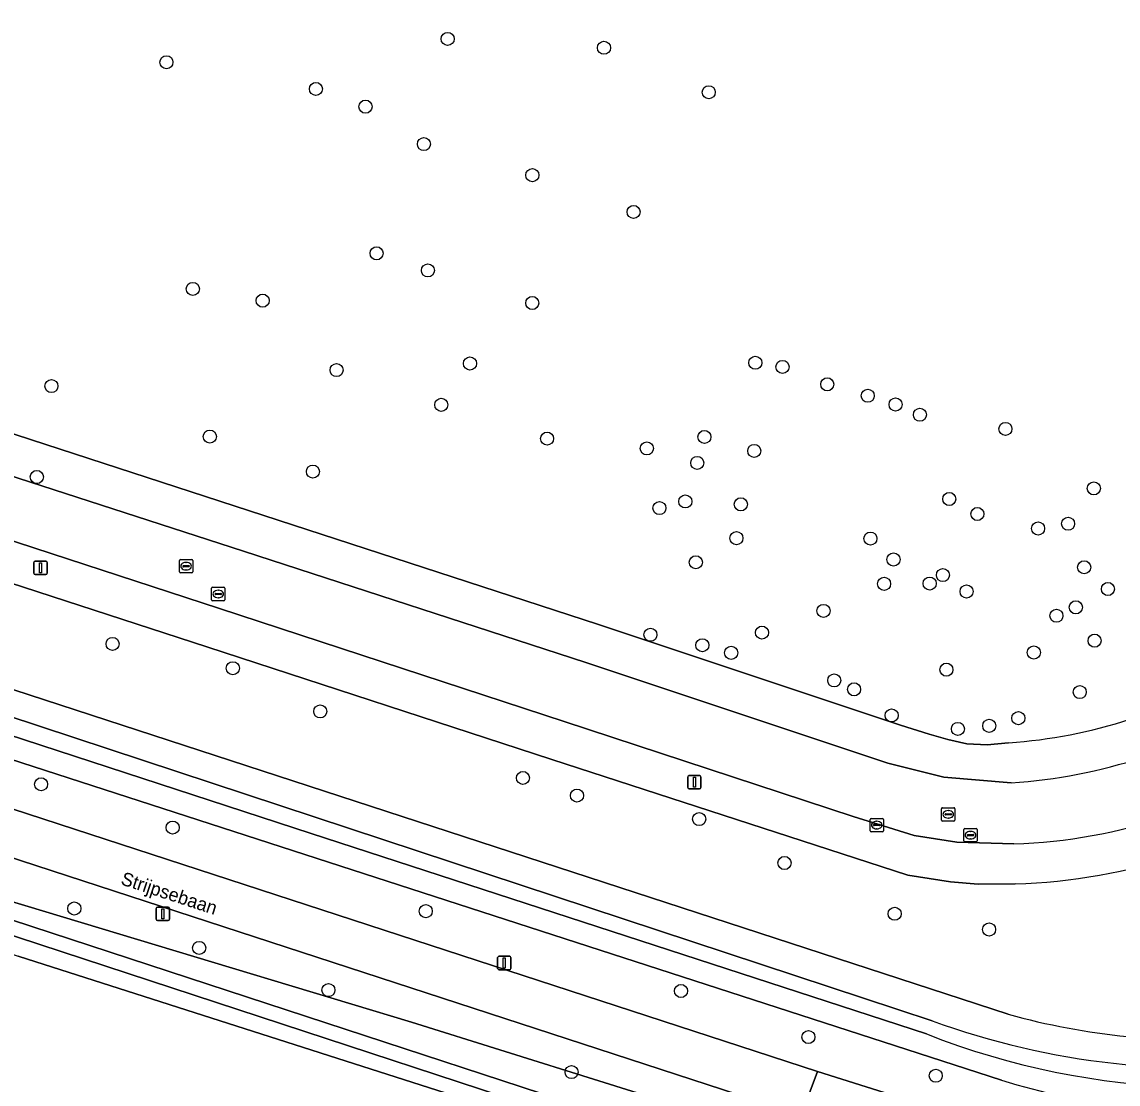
# Model space of a CAD drawing. Extents: x 155275 to 156265, y 382654 to 383635.
# Drawn here: x 155842.7 to 155924.6, y 382722.1 to 382801.6 of the extents above; entities that cross this region are included whole.
import ezdxf

# ---------------------------------------------------------------- set-up
doc = ezdxf.new("R2010")
doc.units = 0
for name, color, linetype in [('IMGEO_Berm_groen', 7, 'Continuous'), ('IMGEO_Boom', 7, 'Continuous'), ('IMGEO_Fietspad_gesloten', 7, 'Continuous'), ('IMGEO_Groenvoorziening', 7, 'Continuous'), ('IMGEO_Kolk', 7, 'Continuous'), ('IMGEO_Lichtmast', 7, 'Continuous'), ('IMGEO_Loofbos', 7, 'Continuous'), ('IMGEO_Oever', 7, 'Continuous'), ('IMGEO_Openbare_ruimte_label', 7, 'Continuous'), ('IMGEO_Rijbaan_lokaal_gesloten', 7, 'Continuous'), ('IMGEO_Rioolput', 7, 'Continuous'), ('IMGEO_Waterloop', 7, 'Continuous')]:
    doc.layers.add(name, color=color, linetype=linetype)

msp = doc.modelspace()

# ---------------------------------------------------------------- linework, layer by layer
at = {"layer": 'IMGEO_Berm_groen'}
for points in [[(155533.441, 382843.944), (155548.087, 382839.742), (155572.828, 382832.003), (155572.372, 382830.457), (155664.544, 382800.408), (155736.564, 382777.11), (155902.12, 382723.092), (155911.228, 382720.222)], [(155915.89, 382722.43), (155583.98, 382830.013), (155578.911, 382831.423), (155577.581, 382831.999), (155577.375, 382832.601), (155577.378, 382832.637), (155577.452, 382833.382), (155577.594, 382833.889), (155577.778, 382834.255), (155577.143, 382834.463)], [(155900.914, 382719.832), (155759.673, 382765.919), (155663.46, 382797.119), (155571.34, 382827.145)], [(155835.746, 382737.641), (155858.392, 382730.818), (155871.791, 382726.781), (155892.78, 382720.191), (155909.152, 382714.792), (155913.423, 382713.607), (155918.891, 382712.005), (155921.413, 382711.319), (155924.075, 382710.258)], [(155907.941, 382709.715), (155904.764, 382711.659), (155898.183, 382713.829), (155842.376, 382731.715)]]:
    msp.add_lwpolyline(points, dxfattribs=at)
msp.add_arc((155932.474, 382776.592), 56.644, 252.97583, 327.19578, dxfattribs=at)
at = {"layer": 'IMGEO_Boom'}
for centre in [(155874.486, 382800.3), (155886.17, 382799.636), (155853.468, 382798.554), (155864.642, 382796.557), (155894.002, 382796.31), (155868.348, 382795.232), (155872.713, 382792.436), (155880.816, 382790.111), (155888.381, 382787.36), (155869.173, 382784.268), (155873.008, 382782.988), (155855.44, 382781.603), (155860.659, 382780.729), (155880.811, 382780.552), (155866.186, 382775.535), (155876.156, 382776.029), (155897.483, 382776.083), (155899.515, 382775.775), (155844.871, 382774.338), (155902.856, 382774.472), (155874.011, 382772.938), (155905.887, 382773.616), (155907.967, 382772.96), (155909.785, 382772.196), (155856.71, 382770.563), (155893.677, 382770.535), (155916.177, 382771.139), (155881.915, 382770.41), (155889.374, 382769.68), (155897.401, 382769.493), (155893.139, 382768.594), (155843.78, 382767.543), (155864.416, 382767.948), (155922.784, 382766.692), (155892.249, 382765.713), (155911.976, 382765.896), (155890.312, 382765.216), (155896.401, 382765.499), (155914.079, 382764.775), (155920.856, 382764.048), (155918.618, 382763.69), (155896.067, 382762.968), (155906.084, 382762.936), (155893.033, 382761.164), (155907.813, 382761.372), (155922.06, 382760.789), (155911.505, 382760.209), (155907.105, 382759.552), (155910.515, 382759.575), (155923.834, 382759.165), (155913.273, 382758.98), (155902.576, 382757.531), (155921.436, 382757.797), (155919.985, 382757.167), (155889.644, 382755.746), (155897.981, 382755.904), (155849.444, 382755.061), (155893.523, 382754.959), (155922.843, 382755.303), (155895.676, 382754.394), (155918.298, 382754.419), (155858.427, 382753.244), (155911.765, 382753.134), (155903.383, 382752.334), (155904.866, 382751.663), (155921.73, 382751.459), (155864.965, 382750.013), (155907.671, 382749.715), (155917.142, 382749.507), (155912.626, 382748.705), (155914.969, 382748.934), (155844.096, 382744.563), (155880.115, 382745.037), (155884.152, 382743.722), (155893.288, 382741.964), (155853.932, 382741.324), (155899.662, 382738.68), (155846.581, 382735.275), (155872.851, 382735.075), (155907.899, 382734.885), (155914.955, 382733.703), (155855.914, 382732.329), (155865.575, 382729.178), (155891.927, 382729.108), (155901.448, 382725.665), (155883.747, 382723.043), (155910.968, 382722.77)]:
    msp.add_circle(centre, 0.489, dxfattribs=at)
at = {"layer": 'IMGEO_Fietspad_gesloten'}
for points in [[(155902.12, 382723.092), (155736.564, 382777.11), (155664.544, 382800.408), (155572.372, 382830.457), (155559.094, 382834.658), (155547.598, 382838.191), (155533.04, 382842.358)], [(155557.345, 382831.556), (155571.34, 382827.145), (155663.46, 382797.119), (155759.673, 382765.919), (155900.914, 382719.832), (155902.12, 382723.092)], [(155911.228, 382720.222), (155902.12, 382723.092), (155900.914, 382719.832)]]:
    msp.add_lwpolyline(points, dxfattribs=at)
at = {"layer": 'IMGEO_Groenvoorziening'}
for points in [[(155664.734, 382828.536), (155885.77, 382756.509), (155908.336, 382748.981), (155910.482, 382748.319), (155911.86, 382747.919), (155913.279, 382747.599), (155914.818, 382747.519), (155916.412, 382747.674)], [(155916.412, 382747.674), (155914.818, 382747.519), (155913.279, 382747.599), (155911.86, 382747.919), (155910.482, 382748.319), (155908.336, 382748.981), (155885.77, 382756.509), (155664.734, 382828.536)], [(155663.573, 382825.77), (155667.951, 382824.249), (155677.512, 382821.19), (155706.675, 382811.717), (155707.088, 382811.536), (155740.972, 382800.502), (155781.235, 382787.327), (155807.794, 382778.784), (155832.596, 382770.625), (155859.237, 382762.005), (155884.821, 382753.663), (155907.387, 382746.135), (155911.579, 382745.097), (155916.608, 382744.68)], [(155916.811, 382740.114), (155912.538, 382740.228), (155909.358, 382740.741), (155904.802, 382742.155), (155883.206, 382749.268), (155857.424, 382757.703), (155830.944, 382766.346), (155806.466, 382774.295), (155779.898, 382782.883), (155739.554, 382796.06), (155705.559, 382807.06), (155705.552, 382807.103), (155676.01, 382816.767), (155666.334, 382819.855), (155660.553, 382821.7)], [(155659.08, 382819.086), (155665.422, 382816.997), (155675.098, 382813.909), (155856.491, 382754.852), (155882.273, 382746.417), (155908.88, 382737.779), (155912.06, 382737.266), (155914.139, 382737.084), (155916.901, 382737.115)]]:
    msp.add_lwpolyline(points, dxfattribs=at)
for centre, radius, start, end in [((155913.983, 382784.739), 37.145, 273.74937, 302.38885), ((155913.983, 382784.739), 37.145, 273.74937, 302.38885), ((155913.982, 382784.739), 40.145, 273.75111, 302.39071), ((155915.605, 382780.117), 40.021, 271.72612, 305.40321), ((155915.601, 382780.127), 43.031, 271.73083, 305.40076)]:
    msp.add_arc(centre, radius, start, end, dxfattribs=at)
at = {"layer": 'IMGEO_Kolk'}
for p, q in [((155906.061, 382741.089), (155906.061, 382741.941)), ((155906.136, 382742.015), (155906.988, 382742.015)), ((155906.32, 382741.509), (155906.32, 382741.521)), ((155906.758, 382741.472), (155906.36, 382741.472)), ((155906.363, 382741.558), (155906.761, 382741.558)), ((155906.549, 382741.795), (155906.574, 382741.795)), ((155906.804, 382741.521), (155906.804, 382741.509)), ((155907.062, 382741.941), (155907.062, 382741.089)), ((155906.988, 382741.015), (155906.136, 382741.015)), ((155906.572, 382741.235), (155906.547, 382741.235))]:
    msp.add_line(p, q, dxfattribs=at)
for points in [[(155906.061, 382741.089), (155906.061, 382741.941)], [(155906.136, 382742.015), (155906.988, 382742.015)], [(155907.062, 382741.941), (155907.062, 382741.089)], [(155906.988, 382741.015), (155906.136, 382741.015)]]:
    msp.add_lwpolyline(points, dxfattribs=at)
for centre, radius, start, end in [((155906.138, 382741.939), 0.0765, 91.55205, 178.44795), ((155906.138, 382741.939), 0.0765, 91.55205, 178.44795), ((155906.36, 382741.518), 0.0403, 85.87752, 175.75265), ((155906.357, 382741.508), 0.0366, 178.93798, 274.71019), ((155906.761, 382741.515), 0.043, 264.86636, 352.45326), ((155906.765, 382741.52), 0.0386, 1.73085, 96.63898), ((155906.986, 382741.939), 0.0765, 1.55205, 88.44795), ((155906.986, 382741.939), 0.0765, 1.55205, 88.44795), ((155906.138, 382741.091), 0.0765, 181.55205, 268.44795), ((155906.138, 382741.091), 0.0765, 181.55205, 268.44795), ((155906.986, 382741.091), 0.0765, 271.55205, 358.44795), ((155906.986, 382741.091), 0.0765, 271.55205, 358.44795)]:
    msp.add_arc(centre, radius, start, end, dxfattribs=at)
for centre, major_axis, ratio, start_param, end_param in [((155906.548, 382741.515), (-0.387, 0.002), 0.722429, 4.712389, 7.853982), ((155906.573, 382741.515), (-0.39, 0.002), 0.717154, 1.570796, 4.712389)]:
    msp.add_ellipse(centre, major_axis=major_axis, ratio=ratio, start_param=start_param, end_param=end_param, dxfattribs=at)
at = {"layer": 'IMGEO_Lichtmast'}
for p, q in [((155843.557, 382760.359), (155843.557, 382761.159)), ((155843.557, 382761.159), (155843.557, 382760.359)), ((155843.657, 382761.259), (155844.447, 382761.259)), ((155844.447, 382761.259), (155843.657, 382761.259)), ((155844.547, 382761.159), (155844.547, 382760.359)), ((155844.547, 382760.359), (155844.547, 382761.159)), ((155844.447, 382760.259), (155843.657, 382760.259)), ((155843.657, 382760.259), (155844.447, 382760.259)), ((155892.429, 382744.312), (155892.429, 382745.112)), ((155892.429, 382745.112), (155892.429, 382744.312)), ((155892.529, 382745.212), (155893.319, 382745.212)), ((155893.319, 382745.212), (155892.529, 382745.212)), ((155893.419, 382745.112), (155893.419, 382744.312)), ((155893.419, 382744.312), (155893.419, 382745.112)), ((155893.319, 382744.212), (155892.529, 382744.212)), ((155892.529, 382744.212), (155893.319, 382744.212)), ((155852.704, 382734.481), (155852.704, 382735.281)), ((155852.704, 382735.281), (155852.704, 382734.481)), ((155852.804, 382735.381), (155853.594, 382735.381)), ((155853.594, 382735.381), (155852.804, 382735.381)), ((155853.694, 382735.281), (155853.694, 382734.481)), ((155853.694, 382734.481), (155853.694, 382735.281)), ((155853.594, 382734.381), (155852.804, 382734.381)), ((155852.804, 382734.381), (155853.594, 382734.381)), ((155878.322, 382731.701), (155879.112, 382731.701)), ((155879.112, 382731.701), (155878.322, 382731.701)), ((155878.222, 382730.801), (155878.222, 382731.601)), ((155878.222, 382731.601), (155878.222, 382730.801)), ((155879.212, 382731.601), (155879.212, 382730.801)), ((155879.212, 382730.801), (155879.212, 382731.601)), ((155879.112, 382730.701), (155878.322, 382730.701)), ((155878.322, 382730.701), (155879.112, 382730.701))]:
    msp.add_line(p, q, dxfattribs=at)
for points in [[(155843.977, 382761.134), (155844.127, 382761.134), (155844.127, 382760.384), (155843.977, 382760.384), (155843.977, 382761.134)], [(155892.849, 382745.087), (155892.999, 382745.087), (155892.999, 382744.337), (155892.849, 382744.337), (155892.849, 382745.087)], [(155853.124, 382735.256), (155853.274, 382735.256), (155853.274, 382734.506), (155853.124, 382734.506), (155853.124, 382735.256)], [(155878.642, 382731.576), (155878.792, 382731.576), (155878.792, 382730.826), (155878.642, 382730.826), (155878.642, 382731.576)]]:
    msp.add_lwpolyline(points, dxfattribs=at)
for centre, start, end in [((155843.657, 382761.159), 90, 180), ((155843.657, 382761.159), 90, 180), ((155844.447, 382761.159), 0, 90), ((155844.447, 382761.159), 360, 90), ((155843.657, 382760.359), 180, 270), ((155843.657, 382760.359), 180, 270), ((155844.447, 382760.359), 270, 0), ((155844.447, 382760.359), 270, 0), ((155892.529, 382745.112), 90, 180), ((155892.529, 382745.112), 90, 180), ((155893.319, 382745.112), 0, 90), ((155893.319, 382745.112), 360, 90), ((155892.529, 382744.312), 180, 270), ((155892.529, 382744.312), 180, 270), ((155893.319, 382744.312), 270, 0), ((155893.319, 382744.312), 270, 0), ((155852.804, 382735.281), 90, 180), ((155852.804, 382735.281), 90, 180), ((155853.594, 382735.281), 0, 90), ((155853.594, 382735.281), 360, 90), ((155852.804, 382734.481), 180, 270), ((155852.804, 382734.481), 180, 270), ((155853.594, 382734.481), 270, 0), ((155853.594, 382734.481), 270, 0), ((155878.322, 382731.601), 90, 180), ((155878.322, 382731.601), 90, 180), ((155879.112, 382731.601), 0, 90), ((155879.112, 382731.601), 360, 90), ((155878.322, 382730.801), 180, 270), ((155878.322, 382730.801), 180, 270), ((155879.112, 382730.801), 270, 0), ((155879.112, 382730.801), 270, 0)]:
    msp.add_arc(centre, 0.1, start, end, dxfattribs=at)
at = {"layer": 'IMGEO_Loofbos'}
for points in [[(155628.661, 382869.194), (155609.94, 382846.317), (155603.394, 382838.272), (155601.067, 382840.165), (155599.804, 382838.613), (155599.543, 382834.722), (155599.337, 382830.856), (155649.233, 382814.569), (155649.799, 382814.865), (155649.964, 382815.142), (155650.32, 382815.526), (155651.152, 382815.37), (155652.603, 382814.818), (155652.996, 382814.453), (155653.113, 382813.833), (155653.754, 382813.093), (155916.374, 382727.369)], [(155916.901, 382737.115), (155914.139, 382737.084), (155912.06, 382737.266), (155908.88, 382737.779), (155882.273, 382746.417), (155856.491, 382754.852), (155675.098, 382813.909), (155665.422, 382816.997), (155659.08, 382819.086)]]:
    msp.add_lwpolyline(points, dxfattribs=at)
for centre, radius, start, end in [((155915.601, 382780.127), 43.031, 271.73083, 305.40076), ((155930.953, 382780.357), 54.957, 254.61616, 273.54372)]:
    msp.add_arc(centre, radius, start, end, dxfattribs=at)
at = {"layer": 'IMGEO_Oever'}
for points in [[(155652.603, 382814.818), (155651.152, 382815.37), (155650.32, 382815.526), (155649.964, 382815.142), (155649.799, 382814.865), (155649.233, 382814.569), (155599.337, 382830.856), (155585.247, 382835.455), (155581.006, 382836.917), (155580.231, 382837.049), (155579.767, 382836.955), (155579.293, 382836.634), (155578.584, 382835.685), (155578.028, 382834.75), (155577.778, 382834.255), (155577.594, 382833.889), (155577.452, 382833.382), (155577.378, 382832.637), (155577.375, 382832.601), (155577.581, 382831.999), (155578.911, 382831.423), (155583.98, 382830.013), (155915.89, 382722.43)], [(155686.433, 382799.149), (155657.3, 382808.657), (155583.389, 382832.732), (155579.523, 382833.864), (155578.339, 382834.313), (155578.738, 382835.28), (155579.857, 382834.912), (155650.302, 382812.888), (155650.943, 382814.93), (155652.14, 382814.503), (155651.56, 382812.467), (155910.696, 382726.877)], [(155916.374, 382727.369), (155653.754, 382813.093), (155653.113, 382813.833), (155652.996, 382814.453), (155652.603, 382814.818)], [(155910.274, 382725.894), (155864.279, 382740.882), (155815.005, 382756.995), (155778.611, 382769.126), (155725.778, 382786.128), (155686.433, 382799.149)], [(155924.075, 382710.258), (155921.413, 382711.319), (155918.891, 382712.005), (155913.423, 382713.607), (155909.152, 382714.792), (155892.78, 382720.191), (155871.791, 382726.781), (155858.392, 382730.818), (155835.746, 382737.641)], [(155834.628, 382734.269), (155842.376, 382731.715), (155898.183, 382713.829), (155904.764, 382711.659), (155907.941, 382709.715)]]:
    msp.add_lwpolyline(points, dxfattribs=at)
msp.add_lwpolyline([(155836.018, 382736.345), (155913.734, 382710.882), (155917.2, 382709.805), (155924.419, 382708.248), (155924.185, 382706.913), (155917.06, 382708.61), (155906.615, 382712.03), (155835.713, 382735.303)], close=True, dxfattribs=at)
for centre, radius, start, end in [((155931.271, 382779.21), 57.302, 248.50481, 326.88844), ((155932.474, 382776.592), 56.644, 252.97583, 327.19578), ((155930.62, 382781.464), 58.109, 249.94832, 304.66418), ((155930.953, 382780.357), 54.957, 254.61616, 273.54372)]:
    msp.add_arc(centre, radius, start, end, dxfattribs=at)
at = {"layer": 'IMGEO_Rijbaan_lokaal_gesloten'}
for points in [[(155916.608, 382744.68), (155911.579, 382745.097), (155907.387, 382746.135), (155884.821, 382753.663), (155859.237, 382762.005), (155832.596, 382770.625), (155807.794, 382778.784), (155781.235, 382787.327), (155740.972, 382800.502), (155707.088, 382811.536), (155706.675, 382811.717), (155677.512, 382821.19), (155667.951, 382824.249), (155663.573, 382825.77)], [(155660.553, 382821.7), (155666.334, 382819.855), (155676.01, 382816.767), (155705.552, 382807.103), (155705.559, 382807.06), (155739.554, 382796.06), (155779.898, 382782.883), (155806.466, 382774.295), (155830.944, 382766.346), (155857.424, 382757.703), (155883.206, 382749.268), (155904.802, 382742.155), (155909.358, 382740.741), (155912.538, 382740.228), (155916.811, 382740.114)]]:
    msp.add_lwpolyline(points, dxfattribs=at)
for centre, radius, start, end in [((155913.982, 382784.739), 40.145, 273.75111, 302.39071), ((155915.605, 382780.117), 40.021, 271.72612, 305.40321)]:
    msp.add_arc(centre, radius, start, end, dxfattribs=at)
at = {"layer": 'IMGEO_Rioolput'}
for p, q in [((155854.437, 382760.45), (155854.437, 382761.302)), ((155854.512, 382761.376), (155855.364, 382761.376)), ((155854.925, 382761.156), (155854.95, 382761.156)), ((155855.438, 382761.302), (155855.438, 382760.45)), ((155855.364, 382760.376), (155854.512, 382760.376)), ((155854.696, 382760.87), (155854.696, 382760.882)), ((155855.134, 382760.833), (155854.736, 382760.833)), ((155854.739, 382760.919), (155855.137, 382760.919)), ((155854.948, 382760.596), (155854.923, 382760.596)), ((155855.18, 382760.882), (155855.18, 382760.87)), ((155856.839, 382758.366), (155856.839, 382759.218)), ((155856.914, 382759.292), (155857.766, 382759.292)), ((155857.098, 382758.786), (155857.098, 382758.798)), ((155857.536, 382758.749), (155857.138, 382758.749)), ((155857.141, 382758.835), (155857.539, 382758.835)), ((155857.327, 382759.072), (155857.352, 382759.072)), ((155857.582, 382758.798), (155857.582, 382758.786)), ((155857.84, 382759.218), (155857.84, 382758.366)), ((155857.766, 382758.292), (155856.914, 382758.292)), ((155857.35, 382758.512), (155857.325, 382758.512)), ((155911.401, 382741.888), (155911.401, 382742.74)), ((155911.476, 382742.814), (155912.328, 382742.814)), ((155911.66, 382742.308), (155911.66, 382742.32)), ((155911.703, 382742.357), (155912.101, 382742.357)), ((155911.889, 382742.594), (155911.914, 382742.594)), ((155912.144, 382742.32), (155912.144, 382742.308)), ((155912.402, 382742.74), (155912.402, 382741.888)), ((155912.328, 382741.814), (155911.476, 382741.814)), ((155912.098, 382742.271), (155911.7, 382742.271)), ((155911.912, 382742.034), (155911.887, 382742.034)), ((155913.065, 382740.337), (155913.065, 382741.189)), ((155913.14, 382741.263), (155913.992, 382741.263)), ((155913.324, 382740.757), (155913.324, 382740.769)), ((155913.762, 382740.72), (155913.364, 382740.72)), ((155913.367, 382740.806), (155913.765, 382740.806)), ((155913.553, 382741.043), (155913.578, 382741.043)), ((155913.808, 382740.769), (155913.808, 382740.757)), ((155914.066, 382741.189), (155914.066, 382740.337)), ((155913.992, 382740.263), (155913.14, 382740.263)), ((155913.576, 382740.483), (155913.551, 382740.483))]:
    msp.add_line(p, q, dxfattribs=at)
for points in [[(155854.437, 382760.45), (155854.437, 382761.302)], [(155854.512, 382761.376), (155855.364, 382761.376)], [(155855.438, 382761.302), (155855.438, 382760.45)], [(155855.364, 382760.376), (155854.512, 382760.376)], [(155856.839, 382758.366), (155856.839, 382759.218)], [(155856.914, 382759.292), (155857.766, 382759.292)], [(155857.84, 382759.218), (155857.84, 382758.366)], [(155857.766, 382758.292), (155856.914, 382758.292)], [(155911.401, 382741.888), (155911.401, 382742.74)], [(155911.476, 382742.814), (155912.328, 382742.814)], [(155912.402, 382742.74), (155912.402, 382741.888)], [(155912.328, 382741.814), (155911.476, 382741.814)], [(155913.065, 382740.337), (155913.065, 382741.189)], [(155913.14, 382741.263), (155913.992, 382741.263)], [(155914.066, 382741.189), (155914.066, 382740.337)], [(155913.992, 382740.263), (155913.14, 382740.263)]]:
    msp.add_lwpolyline(points, dxfattribs=at)
for centre, radius, start, end in [((155854.514, 382761.3), 0.0765, 91.55205, 178.44795), ((155854.514, 382761.3), 0.0765, 91.55205, 178.44795), ((155855.362, 382761.3), 0.0765, 1.55205, 88.44795), ((155855.362, 382761.3), 0.0765, 1.55205, 88.44795), ((155854.514, 382760.452), 0.0765, 181.55205, 268.44795), ((155854.514, 382760.452), 0.0765, 181.55205, 268.44795), ((155854.736, 382760.879), 0.0403, 85.87752, 175.75265), ((155854.733, 382760.869), 0.0366, 178.93798, 274.71019), ((155855.137, 382760.876), 0.043, 264.86636, 352.45326), ((155855.141, 382760.881), 0.0386, 1.73085, 96.63898), ((155855.362, 382760.452), 0.0765, 271.55205, 358.44795), ((155855.362, 382760.452), 0.0765, 271.55205, 358.44795), ((155856.916, 382759.216), 0.0765, 91.55205, 178.44795), ((155856.916, 382759.216), 0.0765, 91.55205, 178.44795), ((155857.138, 382758.795), 0.0403, 85.87752, 175.75265), ((155857.135, 382758.785), 0.0366, 178.93798, 274.71019), ((155857.539, 382758.792), 0.043, 264.86636, 352.45326), ((155857.543, 382758.797), 0.0386, 1.73085, 96.63898), ((155857.764, 382759.216), 0.0765, 1.55205, 88.44795), ((155857.764, 382759.216), 0.0765, 1.55205, 88.44795), ((155856.916, 382758.368), 0.0765, 181.55205, 268.44795), ((155856.916, 382758.368), 0.0765, 181.55205, 268.44795), ((155857.764, 382758.368), 0.0765, 271.55205, 358.44795), ((155857.764, 382758.368), 0.0765, 271.55205, 358.44795), ((155911.478, 382742.738), 0.0765, 91.55205, 178.44795), ((155911.478, 382742.738), 0.0765, 91.55205, 178.44795), ((155911.7, 382742.317), 0.0403, 85.87752, 175.75265), ((155911.697, 382742.307), 0.0366, 178.93798, 274.71019), ((155912.101, 382742.314), 0.043, 264.86636, 352.45326), ((155912.105, 382742.319), 0.0386, 1.73085, 96.63898), ((155912.326, 382742.738), 0.0765, 1.55205, 88.44795), ((155912.326, 382742.738), 0.0765, 1.55205, 88.44795), ((155911.478, 382741.89), 0.0765, 181.55205, 268.44795), ((155911.478, 382741.89), 0.0765, 181.55205, 268.44795), ((155912.326, 382741.89), 0.0765, 271.55205, 358.44795), ((155912.326, 382741.89), 0.0765, 271.55205, 358.44795), ((155913.142, 382741.187), 0.0765, 91.55205, 178.44795), ((155913.142, 382741.187), 0.0765, 91.55205, 178.44795), ((155913.364, 382740.766), 0.0403, 85.87752, 175.75265), ((155913.361, 382740.756), 0.0366, 178.93798, 274.71019), ((155913.765, 382740.763), 0.043, 264.86636, 352.45326), ((155913.769, 382740.768), 0.0386, 1.73085, 96.63898), ((155913.99, 382741.187), 0.0765, 1.55205, 88.44795), ((155913.99, 382741.187), 0.0765, 1.55205, 88.44795), ((155913.142, 382740.339), 0.0765, 181.55205, 268.44795), ((155913.142, 382740.339), 0.0765, 181.55205, 268.44795), ((155913.99, 382740.339), 0.0765, 271.55205, 358.44795), ((155913.99, 382740.339), 0.0765, 271.55205, 358.44795)]:
    msp.add_arc(centre, radius, start, end, dxfattribs=at)
for centre, major_axis, ratio, start_param, end_param in [((155854.924, 382760.876), (-0.387, 0.002), 0.722429, 4.712389, 7.853982), ((155854.949, 382760.876), (-0.39, 0.002), 0.717154, 1.570796, 4.712389), ((155857.326, 382758.792), (-0.387, 0.002), 0.722429, 4.712389, 7.853982), ((155857.351, 382758.792), (-0.39, 0.002), 0.717154, 1.570796, 4.712389), ((155911.888, 382742.314), (-0.387, 0.002), 0.722429, 4.712389, 7.853982), ((155911.913, 382742.314), (-0.39, 0.002), 0.717154, 1.570796, 4.712389), ((155913.552, 382740.763), (-0.387, 0.002), 0.722429, 4.712389, 7.853982), ((155913.577, 382740.763), (-0.39, 0.002), 0.717154, 1.570796, 4.712389)]:
    msp.add_ellipse(centre, major_axis=major_axis, ratio=ratio, start_param=start_param, end_param=end_param, dxfattribs=at)
at = {"layer": 'IMGEO_Waterloop'}
for points in [[(155578.738, 382835.28), (155578.339, 382834.313), (155579.523, 382833.864), (155583.389, 382832.732), (155657.3, 382808.657), (155686.433, 382799.149), (155725.778, 382786.128), (155778.611, 382769.126), (155815.005, 382756.995), (155864.279, 382740.882), (155910.274, 382725.894)], [(155910.696, 382726.877), (155651.56, 382812.467), (155652.14, 382814.503), (155650.943, 382814.93), (155650.302, 382812.888), (155579.857, 382834.912), (155578.738, 382835.28)]]:
    msp.add_lwpolyline(points, dxfattribs=at)
msp.add_lwpolyline([(155836.018, 382736.345), (155835.713, 382735.303), (155906.615, 382712.03), (155917.06, 382708.61), (155924.185, 382706.913), (155924.419, 382708.248), (155917.2, 382709.805), (155913.734, 382710.882)], close=True, dxfattribs=at)
for centre, radius, start, end in [((155931.271, 382779.21), 57.302, 248.50481, 326.88844), ((155930.62, 382781.464), 58.109, 249.94832, 304.66418)]:
    msp.add_arc(centre, radius, start, end, dxfattribs=at)

# ---------------------------------------------------------------- texts
at = {"layer": 'IMGEO_Openbare_ruimte_label'}
msp.add_text('Strijpsebaan', height=1, rotation=341.94545, dxfattribs=at).set_placement((155849.99, 382737.094))

doc.saveas('drawing.dxf')
